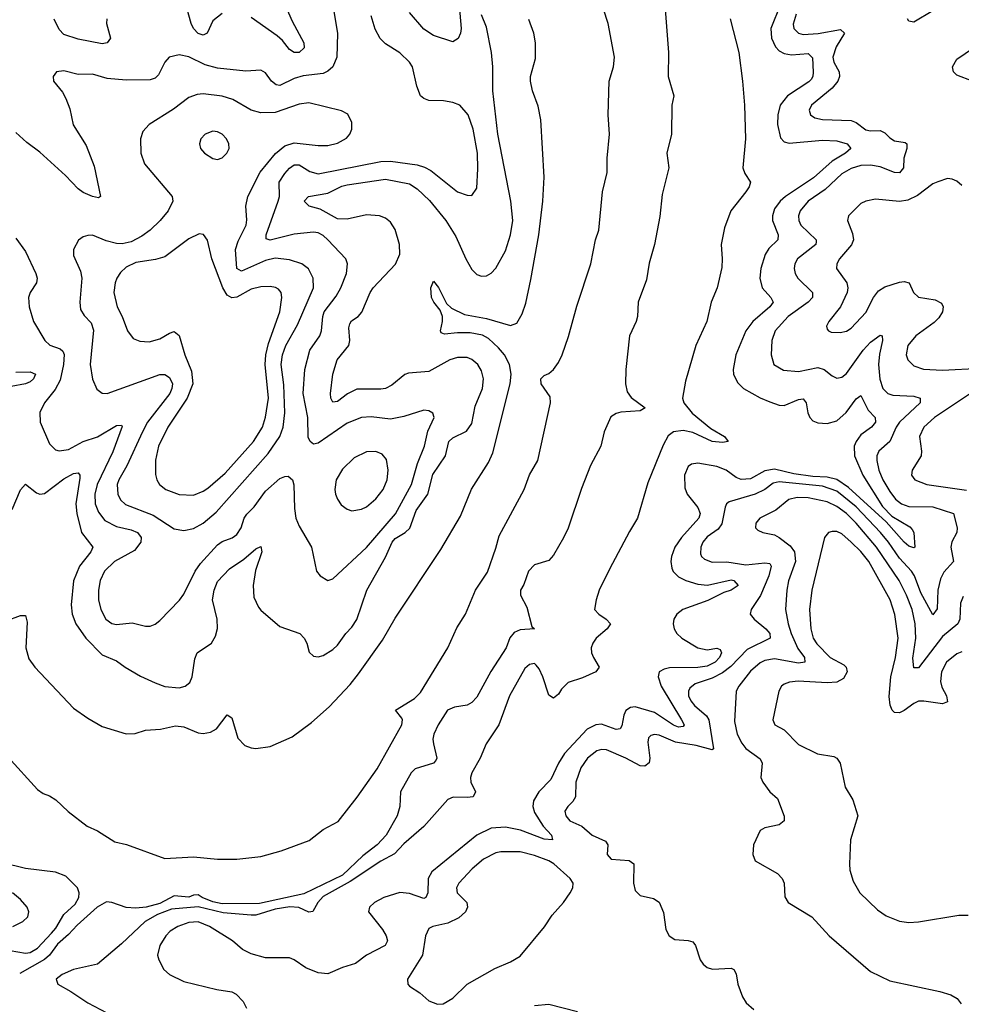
# Model space of a CAD drawing. Header units: inches. Extents: x 1771504 to 1971212, y 471788 to 643615.
# Tile 456 of 587: x 1854866 to 1858788, y 624525 to 628626. Entities that reach past the tile are written whole.
import ezdxf

# ---------------------------------------------------------------- set-up
doc = ezdxf.new("R2010")
doc.units = ezdxf.units.IN
doc.header["$MEASUREMENT"] = 0
doc.layers.add('B8652', color=7, linetype='Continuous')

msp = doc.modelspace()

# ---------------------------------------------------------------- linework, layer by layer
at = {"layer": 'B8652', "color": 5}
for points, elevation in [([(1856683.8, 628830), (1856704.7, 628590), (1856702.2, 628570), (1856692.2, 628547.8), (1856670, 628534.7), (1856590, 628560.4), (1856550, 628586.9), (1856490, 628656.3)], 320), ([(1854816.9, 625556.9), (1854940.7, 625420.7), (1854963.8, 625403.8), (1854990, 625393.8), (1855016.7, 625376.7), (1855068.4, 625328.4), (1855146.9, 625266.9), (1855190, 625248.4), (1855262.2, 625202.2), (1855311.6, 625191.6), (1855470, 625133.3), (1855590, 625139.5), (1855689.5, 625130.5), (1855770, 625130.5), (1855870, 625141.5), (1855955.7, 625164.3), (1856072, 625208), (1856130, 625252.9), (1856192.5, 625287.5), (1856271.7, 625388.3), (1856354.4, 625505.6), (1856458.1, 625690), (1856460.8, 625710), (1856457.5, 625717.5), (1856431.3, 625750), (1856510, 625799.3), (1856535.4, 625824.6), (1856648.8, 626010), (1856686.7, 626093.3), (1856722.4, 626150), (1856764.2, 626250), (1856814.8, 626325.2), (1856850, 626426), (1856863, 626477), (1856967.3, 626670), (1856989.9, 626730.1), (1857023.6, 626790), (1857077.4, 627030), (1857075.1, 627055.1), (1857037.8, 627110), (1857036.4, 627130), (1857050, 627144.6), (1857070, 627152.9), (1857090, 627169.2), (1857110, 627198.5), (1857126.2, 627230), (1857152.6, 627307.4), (1857186.9, 627433.1), (1857244.5, 627610), (1857264.6, 627710), (1857277.7, 627750), (1857294.2, 627910), (1857313.1, 627990), (1857313.2, 628050), (1857323.2, 628150), (1857316.6, 628230), (1857321.2, 628370), (1857339.5, 628430), (1857342.9, 628470), (1857317.2, 628610), (1857298.1, 628670)], 260), ([(1856173.7, 628670), (1856189.2, 628569.2), (1856187.7, 628470), (1856170.5, 628429.5), (1856150, 628412), (1856130, 628402.8), (1856046.7, 628393.3), (1856010, 628381.7), (1855950, 628353), (1855934.5, 628354.5), (1855914.4, 628370), (1855890, 628405.4), (1855870, 628416.4), (1855808.3, 628411.7), (1855690, 628425), (1855639.1, 628439.1), (1855570, 628471.8), (1855530, 628480.2), (1855488.5, 628470), (1855470.1, 628449.9), (1855443.8, 628396.2), (1855430, 628382.8), (1855410, 628376.2), (1855310, 628374.4), (1855230, 628382.2), (1855170, 628399.3), (1855110, 628398.3), (1855050, 628413.7), (1855018.8, 628410), (1855004.9, 628390), (1855007, 628370), (1855044.2, 628324.2), (1855058.5, 628298.5), (1855075.4, 628255.4), (1855088.6, 628188.6), (1855142.4, 628102.4), (1855176.8, 628016.8), (1855202.8, 627890), (1855194.9, 627885.1), (1855170, 627889.8), (1855130, 627907.1), (1855110, 627922.5), (1855057.4, 627977.4), (1854950, 628074.9), (1854895.3, 628115.3), (1854850, 628156.4)], 340), ([(1857554, 628670), (1857568.2, 628490), (1857567.8, 628390), (1857590.4, 628310), (1857582.6, 628270), (1857580.4, 628150), (1857561.7, 628070), (1857570.2, 628010), (1857541.8, 627898.2), (1857532.9, 627807.1), (1857509.7, 627690.3), (1857487.9, 627612.1), (1857476.5, 627543.5), (1857441.5, 627450), (1857439.4, 627390), (1857434.4, 627370), (1857406.7, 627310), (1857390.9, 627170), (1857389.6, 627109.6), (1857396.4, 627076.4), (1857413.5, 627053.5), (1857470.8, 627010), (1857450, 626997.6), (1857370, 626992.2), (1857350, 626986.4), (1857328, 626971.9), (1857300.8, 626910), (1857287.3, 626850), (1857244.3, 626770), (1857206.3, 626673.7), (1857150.8, 626509.2), (1857131.8, 626468.2), (1857090, 626396.8), (1857070, 626373.3), (1857010, 626356), (1856985.3, 626330), (1856965.7, 626274.3), (1856952.2, 626250), (1856951.8, 626230), (1856979, 626179), (1856999.1, 626099.1), (1857010.4, 626090), (1856950, 626085.4), (1856925.5, 626074.5), (1856908.1, 626051.9), (1856891.7, 626010), (1856828.3, 625911.7), (1856770, 625804.1), (1856750, 625782.8), (1856730, 625771.4), (1856676.5, 625763.5), (1856647.6, 625750), (1856609, 625690), (1856591.3, 625650), (1856587.2, 625630), (1856589.2, 625610), (1856604, 625550), (1856599, 625541), (1856590, 625529.8), (1856513.4, 625506.6), (1856496.9, 625490), (1856452.9, 625410), (1856449.2, 625349.2), (1856438.8, 625310), (1856391.9, 625230), (1856354.7, 625190), (1856295.6, 625144.4), (1856210, 625064), (1856050, 624985.3), (1855864.9, 624944.9), (1855710, 624943.5), (1855670, 624952.6), (1855626.2, 624970), (1855610, 624981.5), (1855590, 624980.5), (1855570, 624971.8), (1855510, 624977.1), (1855450, 624945.4), (1855393.4, 624930), (1855350, 624925.5), (1855310, 624929.3), (1855250, 624949.9), (1855228.3, 624951.7), (1855189.5, 624930.5), (1855105.2, 624854.8), (1855070, 624815.8), (1855024, 624776), (1854990.3, 624729.7), (1854970, 624711.5), (1854866.1, 624653.9)], 260), ([(1858034.3, 628690), (1857994.4, 628590), (1857997.4, 628550), (1858014, 628514), (1858030, 628497), (1858050, 628485.2), (1858080.8, 628480.8), (1858150, 628485.9), (1858168.3, 628468.3), (1858171.5, 628408.5), (1858170.1, 628390), (1858162.1, 628377.9), (1858152.6, 628367.4), (1858064.4, 628310), (1858034, 628270), (1858024.2, 628230), (1858022.1, 628190), (1858034.5, 628134.5), (1858050, 628118.3), (1858071.7, 628111.7), (1858210, 628125.1), (1858270, 628122.4), (1858312.9, 628110), (1858328.4, 628090), (1858305.4, 628070), (1858250, 628036.8), (1858172.4, 627967.6), (1858055.9, 627890), (1858033, 627870), (1858010, 627838.5), (1858001, 627810), (1858001.6, 627790), (1858025.3, 627730), (1858024.5, 627710), (1857986.4, 627673.6), (1857971.6, 627648.4), (1857953.3, 627590), (1857948.4, 627550), (1857958.8, 627510), (1857994.7, 627470), (1858004.3, 627450), (1857990.8, 627430), (1857919.6, 627370), (1857890.6, 627330), (1857849.5, 627230), (1857838.4, 627170), (1857839.4, 627150), (1857855.4, 627115.4), (1857881.5, 627090), (1857950, 627051.6), (1857990, 627034.6), (1858030, 627021.4), (1858050, 627019.4), (1858110, 627044.5), (1858130, 627047.2), (1858142.3, 627030), (1858148.8, 626988.8), (1858156.5, 626970), (1858170, 626955.9), (1858190, 626947.3), (1858230, 626944.1), (1858270, 626955.8), (1858307.8, 626990), (1858350, 627047.6), (1858370, 627060.8), (1858400.4, 627000.4), (1858429.3, 626970), (1858430.1, 626950), (1858414.4, 626930), (1858370, 626897.3), (1858350.5, 626870), (1858342.1, 626850), (1858342.8, 626810), (1858378.6, 626730), (1858459.2, 626599.2), (1858498.3, 626558.3), (1858573.8, 626513.8), (1858583.6, 626503.6), (1858590.1, 626490), (1858594, 626430), (1858590, 626427.2), (1858570, 626433.6), (1858550, 626449.9), (1858475.4, 626535.4), (1858318, 626678), (1858270, 626711.1), (1858230, 626721.4), (1858170, 626724), (1858090, 626735.6), (1858010, 626753.8), (1857970, 626747.4), (1857910, 626713.6), (1857871, 626711), (1857850, 626719.7), (1857808.4, 626750), (1857770, 626765.5), (1857690, 626778.9), (1857664.8, 626775.2), (1857650, 626764.8), (1857635.7, 626730), (1857636.4, 626676.4), (1857646.6, 626650), (1857690, 626595.4), (1857700.1, 626570), (1857695, 626550), (1857622.5, 626470), (1857595, 626430), (1857580.6, 626390), (1857578.1, 626370), (1857582.3, 626342.3), (1857588.3, 626328.3), (1857610, 626305.5), (1857640.8, 626290), (1857690, 626275.3), (1857731.2, 626271.2), (1857830, 626292.9), (1857840.3, 626290), (1857859.1, 626270), (1857829, 626250), (1857799.4, 626240.6), (1857732.1, 626207.9), (1857628.2, 626170), (1857603.3, 626150), (1857590.7, 626130), (1857587.9, 626110), (1857592.3, 626090), (1857603.6, 626070), (1857624, 626050), (1857690, 626010.5), (1857730, 626002.2), (1857770, 626008.6), (1857783.7, 626003.7), (1857788.6, 625990), (1857780.8, 625970), (1857763.3, 625950), (1857730, 625934.4), (1857690, 625927.8), (1857573.2, 625926.8), (1857550, 625921.1), (1857530.1, 625909.9), (1857525.1, 625890), (1857537.4, 625850), (1857623.3, 625710), (1857633.7, 625690), (1857630, 625683.1), (1857610, 625680.2), (1857590, 625688.4), (1857510, 625740.7), (1857430, 625765), (1857410, 625762.1), (1857390.6, 625749.4), (1857382.1, 625730), (1857374.7, 625685.3), (1857367.4, 625672.6), (1857350, 625669.9), (1857290, 625691.9), (1857266, 625690), (1857230, 625671.5), (1857135.2, 625570), (1857110.1, 625530), (1857078.4, 625461.6), (1857029, 625411), (1857006.6, 625373.4), (1857003.8, 625350), (1857010, 625324.3), (1857046.8, 625266.8), (1857081, 625230), (1857084.7, 625210), (1857050, 625213.9), (1856951.4, 625251.4), (1856890, 625263.9), (1856830, 625259), (1856769.8, 625230.2), (1856582.8, 625077.2), (1856568, 625050), (1856565.7, 624990), (1856557.8, 624970), (1856550, 624966.6), (1856490, 624986.7), (1856450, 624991.3), (1856382.6, 624970), (1856344.6, 624950), (1856323.1, 624930), (1856319.5, 624910), (1856376.7, 624836.7), (1856392.5, 624810), (1856398.4, 624790), (1856387.9, 624770), (1856310, 624730.6), (1856264.3, 624695.7), (1856210, 624678.5), (1856150, 624652.2), (1856110, 624656.2), (1856058, 624678), (1856010, 624710.9), (1855990, 624719.3), (1855890, 624719.4), (1855830, 624735.4), (1855794.4, 624754.4), (1855752.4, 624790), (1855657.4, 624850), (1855610, 624869), (1855570, 624865.6), (1855524.2, 624850), (1855493.6, 624830), (1855474.6, 624810), (1855449.6, 624770), (1855440.6, 624730), (1855445.2, 624710), (1855466.7, 624670), (1855490, 624649), (1855550, 624620.2), (1855686.6, 624586.6), (1855750, 624577.4), (1855768.2, 624568.2), (1855797.4, 624537.4), (1855811.3, 624510)], 320), ([(1855710, 628652.5), (1855670, 628621.5), (1855646.7, 628570), (1855630, 628561.6), (1855610, 628569.2), (1855590.7, 628590), (1855580.8, 628610), (1855564.2, 628670)], 320), ([(1855970.2, 628690), (1856000.8, 628620.8), (1856049.3, 628530), (1856051.4, 628508.6), (1856030, 628489.9), (1856010, 628489.3), (1855990, 628501.8), (1855960.2, 628540.2), (1855938.6, 628558.6), (1855830, 628635.7)], 320), ([(1858670, 628663.7), (1858590, 628616.4), (1858570, 628619.7), (1858563.8, 628630)], 340), ([(1854810, 626123.1), (1854870, 626144.6), (1854890, 626145.5), (1854897.2, 626117.2), (1854891.4, 626010), (1854904.2, 625964.2), (1854929.4, 625930), (1855090, 625758.6), (1855150, 625717.8), (1855210, 625682.8), (1855310, 625651.8), (1855347.2, 625652.8), (1855390, 625666.8), (1855452.1, 625672.1), (1855514.6, 625685.4), (1855550, 625680.8), (1855610, 625656), (1855630, 625654), (1855660.9, 625659.1), (1855686.5, 625673.5), (1855730, 625731.6), (1855750, 625718), (1855774.6, 625634.6), (1855803.9, 625603.9), (1855830, 625593.2), (1855850, 625590.6), (1855910, 625599), (1856000.4, 625639.6), (1856081.1, 625698.9), (1856155, 625765), (1856242.6, 625857.4), (1856278, 625902), (1856377.2, 626042.8), (1856430, 626133.2), (1856620.9, 626419.1), (1856701.6, 626558.4), (1856748.5, 626671.5), (1856818.3, 626781.7), (1856837.1, 626822.9), (1856909.7, 627110), (1856912.7, 627150), (1856905.7, 627190), (1856885.4, 627230), (1856859.9, 627259.9), (1856818.1, 627298.1), (1856793.2, 627313.2), (1856742.1, 627322.1), (1856690, 627322.8), (1856636, 627316), (1856622.1, 627322.1), (1856618.8, 627330), (1856627.3, 627370), (1856626.7, 627390), (1856617.2, 627417.2), (1856590.5, 627450), (1856581.1, 627470), (1856579.1, 627510), (1856590, 627537.4), (1856610, 627511), (1856644.2, 627444.2), (1856664.8, 627424.8), (1856718.5, 627398.5), (1856810, 627382.1), (1856910, 627352.8), (1856937.1, 627362.9), (1856959.2, 627400.8), (1856973.9, 627446.1), (1856995.6, 627544.4), (1857028.2, 627730), (1857044.8, 627870), (1857050.3, 627970), (1857037.2, 628210), (1857025.9, 628265.9), (1857002, 628330), (1856994.1, 628370), (1856993.3, 628390), (1857015.1, 628464.9), (1857014.1, 628530), (1857007.6, 628570), (1856987.2, 628627.2)], 280), ([(1854834.3, 626585.7), (1854870, 626668.7), (1854890, 626691.8), (1854935.9, 626655.9), (1854950, 626650.2), (1854970, 626652.6), (1855050, 626714.8), (1855090, 626735.9), (1855110, 626739), (1855117.2, 626730), (1855117.1, 626717.1), (1855099.5, 626610), (1855103.7, 626570), (1855123.6, 626490), (1855170.2, 626430), (1855162.3, 626410), (1855114.8, 626350), (1855090.9, 626289.1), (1855080.1, 626190), (1855085, 626150), (1855099.8, 626110), (1855141.7, 626050), (1855210, 625981.5), (1855270, 625956.3), (1855305.4, 625930), (1855370, 625892.6), (1855430, 625864.8), (1855470, 625849.6), (1855530, 625843.8), (1855555.8, 625850), (1855574.6, 625865.4), (1855584.1, 625890), (1855595.2, 625964.8), (1855605.8, 625990), (1855665.1, 626030), (1855681.8, 626058.2), (1855689.4, 626090.6), (1855689, 626130), (1855669.9, 626210), (1855675.8, 626250), (1855690, 626286.2), (1855740.1, 626339.9), (1855800.3, 626379.7), (1855850, 626422), (1855870, 626431.7), (1855875.2, 626410), (1855847.9, 626332.1), (1855838.9, 626270), (1855841.9, 626221.9), (1855860.2, 626180.2), (1855870, 626167.1), (1855950, 626099.1), (1856033.1, 626070), (1856050.8, 626050.8), (1856061.5, 626030), (1856071.9, 625991.9), (1856090, 625975.5), (1856110, 625972.4), (1856130, 625978.7), (1856170, 626003.1), (1856190, 626021.7), (1856224.8, 626070), (1856250, 626096.5), (1856270, 626128.8), (1856311.7, 626250), (1856390, 626387.7), (1856417.1, 626450), (1856430, 626465.1), (1856471.7, 626490), (1856491.1, 626508.9), (1856517.7, 626582.3), (1856565.9, 626650), (1856587.4, 626732.6), (1856639.7, 626810), (1856653.6, 626870), (1856670, 626885.4), (1856727.2, 626912.8), (1856750, 626944.7), (1856763.8, 627016.3), (1856793.6, 627090), (1856797.6, 627130), (1856790, 627163.5), (1856774.2, 627190), (1856750, 627211.4), (1856730, 627218.9), (1856690, 627219.5), (1856657.3, 627210), (1856570, 627161.8), (1856485.3, 627154.7), (1856470, 627148.7), (1856415.6, 627104.4), (1856390, 627091), (1856370, 627087.2), (1856270, 627087), (1856231.5, 627068.5), (1856190, 627035.8), (1856170, 627033), (1856161.5, 627050), (1856160.2, 627070), (1856171, 627150), (1856188.5, 627210), (1856236.5, 627270), (1856241.2, 627290), (1856237, 627343), (1856240.8, 627359.2), (1856248.4, 627371.6), (1856275.4, 627390), (1856291.2, 627408.8), (1856325.5, 627490), (1856338.4, 627510), (1856431.5, 627608.5), (1856448.8, 627650), (1856448, 627690), (1856430, 627753), (1856410, 627783.4), (1856390, 627800.2), (1856364.5, 627810), (1856310, 627814), (1856230, 627796), (1856190, 627796.4), (1856117.5, 627837.5), (1856071.6, 627850), (1856051.1, 627870), (1856069.4, 627890.6), (1856150, 627903.7), (1856207.4, 627932.6), (1856230, 627938.8), (1856390, 627962.1), (1856490, 627943.1), (1856521.5, 627921.5), (1856573.3, 627873.3), (1856641.2, 627790), (1856683.3, 627723.3), (1856723.7, 627630), (1856750, 627586.7), (1856770, 627565.8), (1856790, 627558.6), (1856810, 627560.2), (1856830, 627570.2), (1856850, 627591.6), (1856890, 627663.6), (1856910, 627730.3), (1856919.9, 627790), (1856911.9, 627870), (1856857.3, 628150), (1856836.7, 628330), (1856836.7, 628430), (1856830.8, 628490), (1856810, 628595.6), (1856790, 628646.6)], 320), ([(1854850, 627716), (1854890, 627660.7), (1854933.9, 627570), (1854938.7, 627550), (1854935.9, 627530), (1854910.2, 627490), (1854903.2, 627470), (1854906.3, 627430), (1854923.5, 627370), (1854971, 627290), (1854991.5, 627271.5), (1855035.3, 627255.3), (1855045.8, 627245.8), (1855051.3, 627231.3), (1855049.3, 627190), (1855035.4, 627124.6), (1855013.3, 627086.7), (1854969.6, 627030), (1854950.1, 626990), (1854950.9, 626950), (1854990, 626860.4), (1855015.5, 626835.5), (1855031.2, 626831.2), (1855070, 626836.1), (1855130.3, 626869.7), (1855190.8, 626889.2), (1855270, 626935.9), (1855290, 626937.1), (1855292.4, 626932.4), (1855253.7, 626826.3), (1855188.3, 626690), (1855178.9, 626650), (1855180.1, 626610), (1855195, 626575), (1855221.2, 626541.2), (1855270, 626515.1), (1855330, 626502), (1855356.2, 626490), (1855371.9, 626470), (1855370.1, 626450), (1855343.8, 626416.2), (1855261.6, 626370), (1855219.4, 626330), (1855201.3, 626290), (1855194.5, 626250), (1855194.3, 626210), (1855203.7, 626170), (1855225.6, 626130), (1855250, 626111.1), (1855270, 626106.8), (1855334.5, 626114.5), (1855390, 626100.3), (1855410, 626100.3), (1855430, 626108.2), (1855450, 626124.4), (1855531.3, 626208.7), (1855550, 626233.7), (1855597.6, 626330), (1855618.9, 626361.1), (1855690, 626439.2), (1855710, 626452.9), (1855751.2, 626468.8), (1855770, 626482.7), (1855788.6, 626510), (1855801.7, 626550), (1855812.6, 626567.4), (1855842.2, 626597.8), (1855890, 626662.7), (1855950, 626715.2), (1855970, 626724.2), (1855984.8, 626724.8), (1856003.1, 626710), (1856008.5, 626688.5), (1856010.1, 626590.1), (1856016.8, 626550), (1856030, 626517.6), (1856081.3, 626430), (1856102.4, 626330), (1856117.3, 626310), (1856150, 626290.6), (1856170, 626297.1), (1856310, 626427.7), (1856431.4, 626568.6), (1856497.8, 626690), (1856522.4, 626777.6), (1856551.9, 626850), (1856566.7, 626913.3), (1856592.8, 626970), (1856587.6, 626987.6), (1856570, 626997.6), (1856550, 626999.7), (1856466.1, 626973.9), (1856410, 626962.9), (1856330, 626971.8), (1856290, 626969.9), (1856230, 626945.4), (1856110, 626862.6), (1856090, 626858.2), (1856076, 626870), (1856068.2, 626888.2), (1856066, 626970), (1856047.1, 627070), (1856054.2, 627170), (1856074.5, 627250), (1856116.3, 627310), (1856123.8, 627330), (1856128.2, 627390), (1856134.6, 627410), (1856184.6, 627475.4), (1856204.1, 627510), (1856227.5, 627570), (1856232.2, 627610), (1856224, 627630), (1856150, 627709.8), (1856130, 627728.3), (1856110, 627738.1), (1856090, 627740.9), (1856010, 627732.5), (1855910, 627707.6), (1855893.3, 627713.3), (1855893.2, 627730), (1855943.4, 627870), (1855947.8, 627890), (1855947.2, 627950), (1855970, 627985.4), (1855990, 628008.3), (1856010, 628022.1), (1856030, 628021.6), (1856074.7, 627994.7), (1856110, 627984.9), (1856370, 628036), (1856410, 628036.8), (1856522.1, 628022.1), (1856552.6, 628012.6), (1856578.4, 627998.4), (1856690, 627908.9), (1856730, 627895.5), (1856750, 627894.8), (1856770, 627924.7), (1856775, 628005), (1856772.9, 628070), (1856755.6, 628170), (1856733.8, 628230), (1856699.6, 628270), (1856670, 628281.5), (1856631.7, 628288.3), (1856569.8, 628289.8), (1856550, 628297.6), (1856536.2, 628310), (1856519.7, 628350), (1856502.9, 628430), (1856489.6, 628450), (1856450, 628488), (1856390, 628526), (1856367.9, 628548), (1856347.1, 628587.1), (1856330, 628642.7)], 340), ([(1855229, 628630), (1855227.1, 628610), (1855244.4, 628550), (1855230.3, 628530), (1855210, 628526.6), (1855110, 628545.3), (1855050, 628564.7), (1855030, 628585.6), (1855009.1, 628629.1)], 320), ([(1857825.8, 628630), (1857861.5, 628490), (1857876.3, 628370), (1857885.4, 628270), (1857889.1, 628130), (1857878.6, 628010), (1857886.5, 627986.5), (1857910.2, 627950), (1857904.8, 627930), (1857891.2, 627910), (1857828.7, 627830), (1857801.1, 627758.9), (1857787.8, 627690), (1857792.5, 627630), (1857790, 627594), (1857770.8, 627510), (1857745.8, 627450), (1857727.8, 627370), (1857682.7, 627270), (1857639.4, 627120.6), (1857627.5, 627050), (1857632.6, 627030), (1857667.6, 626987.6), (1857744.4, 626924.4), (1857802.4, 626890), (1857816.4, 626870), (1857793.9, 626866.1), (1857750, 626869.9), (1857670, 626907.3), (1857630, 626915.7), (1857590, 626909.9), (1857566.8, 626893.2), (1857545.8, 626854.2), (1857482.1, 626697.9), (1857439.8, 626550), (1857405.4, 626494.5), (1857322.8, 626337.2), (1857280.4, 626250), (1857266.8, 626210), (1857260.2, 626170), (1857279, 626150), (1857309.1, 626130), (1857326.5, 626110), (1857312.8, 626090), (1857267.8, 626050), (1857253.8, 626030), (1857247, 626010), (1857248, 625990), (1857255.9, 625970), (1857280.2, 625930), (1857266.3, 625910), (1857210, 625884.9), (1857150, 625865.3), (1857122.3, 625837.7), (1857110, 625817), (1857090, 625800.9), (1857070, 625813.2), (1857044.8, 625890), (1857030, 625922.9), (1857018, 625938), (1857010, 625945.1), (1856990, 625940.4), (1856970, 625923.5), (1856906, 625810), (1856862, 625690), (1856809.6, 625610.4), (1856783.5, 625550), (1856749.3, 625490), (1856743.5, 625470), (1856745.4, 625450), (1856764, 625410), (1856754.4, 625390), (1856730, 625386.3), (1856671.7, 625388.3), (1856650, 625379.1), (1856550, 625265.4), (1856465.9, 625194.1), (1856427.6, 625152.4), (1856370, 625121.5), (1856242.8, 625037.2), (1856130, 624974.9), (1856107.9, 624950), (1856087.5, 624912.5), (1856070, 624908.9), (1856029.2, 624929.2), (1855991.9, 624931.9), (1855930, 624922.2), (1855850, 624897.1), (1855830, 624896.9), (1855714, 624906), (1855610, 624931.8), (1855498, 624922), (1855440.4, 624899.6), (1855389.2, 624870), (1855290, 624777.3), (1855190, 624693.1), (1855090.5, 624670), (1855043, 624650), (1855017.6, 624630), (1855024.6, 624610), (1855079.4, 624579.4), (1855150, 624530.9), (1855229.2, 624490)], 280), ([(1858099.9, 628650), (1858087.6, 628607.6), (1858090.2, 628590), (1858099.6, 628579.6), (1858110.1, 628570.1), (1858130, 628565.1), (1858191.2, 628568.8), (1858285.4, 628585.4), (1858301, 628570), (1858266.9, 628513.1), (1858253.4, 628470), (1858257, 628450), (1858279.3, 628410), (1858280.1, 628390), (1858273.1, 628370), (1858250, 628340.8), (1858163.9, 628270), (1858154, 628250), (1858159.5, 628230), (1858178.2, 628218.2), (1858210.1, 628210.1), (1858330, 628206.6), (1858350, 628197.7), (1858390, 628167.8), (1858410, 628163.4), (1858450, 628165.1), (1858470, 628155.3), (1858490, 628134.8), (1858510, 628122.5), (1858554.6, 628114.6), (1858561.1, 628110), (1858560.9, 628090), (1858548.5, 628050), (1858547.8, 628010), (1858530, 627988), (1858510, 627990.5), (1858450, 628014.1), (1858410, 628020.7), (1858370, 628018.6), (1858330, 628007.1), (1858290, 627983.9), (1858220.4, 627919.6), (1858150.2, 627870), (1858116.6, 627830), (1858110.1, 627810), (1858110.9, 627790), (1858119, 627770), (1858183.8, 627710), (1858183.2, 627703.2), (1858181.8, 627690), (1858105.4, 627630), (1858095, 627610), (1858091.8, 627590), (1858095.6, 627570), (1858107.1, 627550), (1858167.7, 627490), (1858168.6, 627470), (1858150.2, 627450), (1858066.9, 627390), (1858012.3, 627330), (1857998.6, 627290), (1857995.5, 627230), (1858007.6, 627190), (1858046.9, 627166.9), (1858110, 627161.7), (1858190, 627177.5), (1858217.3, 627170), (1858250, 627142.8), (1858270, 627133.6), (1858290, 627137.6), (1858310, 627153), (1858379.3, 627250), (1858410, 627283.5), (1858450, 627312.9), (1858458.8, 627310), (1858460.2, 627290), (1858447.3, 627232.7), (1858443.3, 627190), (1858448.9, 627128.9), (1858461.9, 627090), (1858482, 627070), (1858502.5, 627062.5), (1858590, 627058.6), (1858617.4, 627050), (1858616.3, 627030), (1858531.1, 626950), (1858516.1, 626930), (1858489.7, 626870.3), (1858444.2, 626830), (1858436.8, 626810), (1858435.9, 626790), (1858444.9, 626750), (1858461.7, 626710), (1858490, 626661.1), (1858513.9, 626630), (1858539, 626610), (1858570, 626599.5), (1858670, 626597.4), (1858754.9, 626570), (1858771, 626510), (1858769.3, 626490), (1858748.8, 626451.2), (1858744, 626430), (1858755.3, 626370), (1858714.8, 626325.2), (1858702, 626298), (1858690.1, 626249.9), (1858687.7, 626172.3), (1858670, 626147.1), (1858619.1, 626239.1), (1858592.6, 626310), (1858580.1, 626330), (1858530, 626383.4), (1858484.4, 626450), (1858450.9, 626490), (1858350, 626597), (1858270, 626662.7), (1858210, 626683.1), (1858030, 626702.3), (1858004.3, 626695.7), (1857969.8, 626670.2), (1857930, 626650.3), (1857821.1, 626618.9), (1857810.1, 626609.9), (1857803.9, 626596.1), (1857790, 626527), (1857774.9, 626505.1), (1857730, 626472.4), (1857711.6, 626450), (1857702.8, 626430), (1857702.2, 626402.2), (1857706.5, 626390), (1857719.1, 626379.1), (1857750, 626366.7), (1857811.7, 626368.3), (1857890, 626356.1), (1857970, 626363.8), (1857990, 626361.3), (1857996.6, 626350), (1857987, 626310), (1857951.5, 626228.5), (1857912.4, 626170), (1857908.5, 626150), (1857924.9, 626130), (1857974.1, 626090), (1857990.1, 626070), (1857992.1, 626050), (1857896.7, 626003.3), (1857827.7, 625932.3), (1857793.6, 625906.4), (1857750, 625883.8), (1857679.9, 625860.1), (1857658, 625842), (1857651.8, 625830), (1857652.4, 625810), (1857661.5, 625790), (1857676.1, 625770), (1857726.8, 625726.8), (1857736.1, 625710), (1857755.3, 625590), (1857750, 625585.8), (1857683.1, 625603.1), (1857597.8, 625617.8), (1857530, 625646.4), (1857510, 625648.9), (1857495, 625645), (1857485.3, 625634.7), (1857482.5, 625617.4), (1857490.9, 625550), (1857488.5, 625531.5), (1857470, 625516.8), (1857450, 625518.5), (1857390.9, 625550.9), (1857310, 625585.5), (1857290, 625586.5), (1857270, 625580.9), (1857231, 625550), (1857203.3, 625510), (1857182.5, 625450), (1857180.6, 625390), (1857170.1, 625369.9), (1857149, 625350), (1857137.3, 625330), (1857140.7, 625310), (1857158, 625290), (1857207.9, 625267.9), (1857250, 625229.4), (1857305.6, 625205.6), (1857315.6, 625190), (1857312.4, 625150), (1857330, 625130.4), (1857404.6, 625124.6), (1857423.8, 625110), (1857423.1, 625030), (1857430, 624998.8), (1857450, 624979.3), (1857506.2, 624966.2), (1857530, 624951), (1857547.7, 624907.7), (1857557.2, 624837.2), (1857570.6, 624810), (1857595.1, 624795.1), (1857650, 624791.7), (1857670, 624785.5), (1857680.3, 624770), (1857700.3, 624710), (1857712.5, 624692.5), (1857730, 624678.4), (1857752.1, 624672.1), (1857830, 624676.3), (1857841, 624670), (1857850, 624652), (1857857.1, 624610), (1857876.1, 624556.1), (1857892.1, 624532.1), (1857923.4, 624503.4)], 340), ([(1858834.5, 628370), (1858770, 628396), (1858755.4, 628410), (1858751.3, 628430), (1858770, 628462.2), (1858869.7, 628530)], 340), ([(1858790, 627936.2), (1858770, 627954), (1858750, 627962.9), (1858730, 627965.1), (1858690, 627951.1), (1858670, 627942.2), (1858606.1, 627893.9), (1858565.3, 627874.7), (1858530, 627869.8), (1858430, 627879.1), (1858390, 627871.1), (1858370, 627861.3), (1858317.6, 627810), (1858313.4, 627790), (1858335.3, 627735.3), (1858338.6, 627710), (1858331.2, 627688.8), (1858280.8, 627630), (1858270.3, 627610), (1858267.9, 627590), (1858311.1, 627530), (1858315.4, 627510), (1858312.2, 627490), (1858284.2, 627430), (1858236.5, 627370), (1858226.4, 627350), (1858230, 627338), (1858234.8, 627330), (1858245.4, 627325.4), (1858283.2, 627323.2), (1858310, 627329.2), (1858330, 627341.3), (1858390, 627407.2), (1858421.7, 627470), (1858443.5, 627496.5), (1858470, 627514.1), (1858530, 627532.7), (1858550, 627535.9), (1858570.7, 627530.7), (1858589.6, 627489.6), (1858610, 627471.2), (1858679.8, 627459.8), (1858705.5, 627445.5), (1858712.6, 627430), (1858709.5, 627410), (1858694.8, 627385.2), (1858675.2, 627364.8), (1858599, 627310), (1858565.3, 627270), (1858558.4, 627230), (1858566, 627210), (1858590, 627185.2), (1858630, 627171), (1858710, 627167.2), (1858870, 627175.6)], 360), ([(1854850, 627157.9), (1854910, 627160.2), (1854931.5, 627150), (1854923.6, 627130), (1854910, 627118), (1854890.7, 627109.3), (1854830, 627098.1)], 320), ([(1858827, 627070), (1858677.1, 626970), (1858632.5, 626930), (1858613.8, 626890), (1858622.5, 626830), (1858620.6, 626810), (1858582.8, 626750), (1858581.3, 626730), (1858594.9, 626710), (1858644, 626690), (1858810, 626666.4)], 360), ([(1858795.7, 626224.3), (1858784.3, 626195.7), (1858782.2, 626130), (1858774, 626110), (1858710, 626057.3), (1858610, 625927.4), (1858590, 625926.3), (1858586.5, 625966.5), (1858598.8, 626050), (1858596.1, 626110), (1858583, 626170), (1858559.1, 626230), (1858528.8, 626290), (1858434.7, 626430), (1858350, 626529.9), (1858310, 626569.5), (1858270, 626599.4), (1858230, 626618.4), (1858150, 626634.7), (1858104.3, 626635.7), (1858070, 626627.4), (1858015.7, 626584.3), (1857948.9, 626550), (1857931.8, 626530), (1857930.4, 626510), (1857940.2, 626500.2), (1857961, 626490), (1858010, 626481), (1858030, 626470.2), (1858075.7, 626435.7), (1858093.9, 626410), (1858098.1, 626370), (1858068.8, 626288.8), (1858060.9, 626250), (1858055.5, 626170), (1858066.8, 626110), (1858079.7, 626070), (1858107.3, 626007.3), (1858135.5, 625970), (1858136.5, 625950), (1858110, 625947), (1858010, 625964), (1857970, 625957.6), (1857950, 625947.7), (1857910, 625912.9), (1857861.4, 625850), (1857851, 625830), (1857844, 625704), (1857854.8, 625650), (1857873.3, 625613.3), (1857890.6, 625590.6), (1857950, 625547.2), (1857959, 625530), (1857953.7, 625470), (1857961.1, 625450), (1857990, 625410.3), (1858022.7, 625382.7), (1858050.3, 625309.7), (1858050.2, 625289.8), (1858030, 625272.4), (1857970, 625260.5), (1857950.7, 625250), (1857922, 625190), (1857919.1, 625150), (1857930, 625122.8), (1858022.8, 625070), (1858042, 625050), (1858050.4, 625030), (1858052.7, 624972.7), (1858067.3, 624950), (1858165.5, 624890), (1858237, 624810), (1858410, 624662.4), (1858490, 624623.7), (1858698.3, 624578.3), (1858744.4, 624564.4), (1858770.8, 624550), (1858788.1, 624528.1)], 360), ([(1858790, 625993.3), (1858770, 625984.8), (1858726.8, 625950), (1858705.5, 625910), (1858701.4, 625870), (1858706.4, 625846.4), (1858726.2, 625810), (1858730, 625785.1), (1858710, 625777.2), (1858631.4, 625788.6), (1858610, 625787.5), (1858590, 625779), (1858550, 625748.6), (1858530, 625739.2), (1858510, 625740.3), (1858499.8, 625750), (1858491.5, 625771.5), (1858487.1, 625807.2), (1858494.2, 625890), (1858514.5, 625970), (1858524.8, 626050), (1858510.9, 626149.1), (1858491.2, 626210), (1858402.8, 626370), (1858370, 626410.9), (1858330, 626449.9), (1858290, 626484.7), (1858270, 626494.3), (1858250, 626495.3), (1858235.5, 626490), (1858218.6, 626470), (1858165.7, 626250), (1858155.9, 626170), (1858161.2, 626090), (1858171.6, 626050), (1858186.5, 626026.5), (1858242.4, 625970), (1858299, 625939), (1858308.6, 625930), (1858312.7, 625910), (1858297.8, 625882.2), (1858270, 625867.6), (1858230, 625864.3), (1858108.7, 625871.3), (1858072.2, 625867.8), (1858050, 625859.2), (1858038.9, 625850), (1858028.1, 625830), (1858002.4, 625710), (1858010.7, 625690), (1858050, 625668.8), (1858110, 625607.4), (1858188.9, 625568.9), (1858257.3, 625557.3), (1858270.2, 625550.2), (1858283.1, 625530), (1858303.7, 625430), (1858336.8, 625376.8), (1858357.3, 625310), (1858326.5, 625210), (1858321.8, 625110), (1858324.1, 625084.1), (1858338.1, 625038.1), (1858365, 624990), (1858438.9, 624918.9), (1858474.6, 624894.6), (1858530, 624872), (1858570, 624866.2), (1858610, 624869.2), (1858777.2, 624897.2), (1858817.2, 624897.2)], 380), ([(1854826, 624750), (1854890, 624738), (1854910, 624741.2), (1854940.1, 624759.9), (1854998.6, 624821.4), (1855016.8, 624843.2), (1855050, 624899.2), (1855097.4, 624942.6), (1855112.9, 624970), (1855114.2, 624990), (1855107.1, 625010), (1855059, 625059), (1855015.5, 625075.5), (1854890, 625090.7), (1854794.6, 625114.6)], 260), ([(1854837.6, 624850), (1854878.7, 624870), (1854899.7, 624890), (1854904.2, 624910), (1854896.9, 624930), (1854870, 624961.6), (1854836.2, 624990)], 280), ([(1857010, 624520.9), (1857070, 624526), (1857190, 624494.8)], 320)]:
    msp.add_lwpolyline(points, dxfattribs=dict(at, elevation=elevation))
for points, elevation in [([(1855630, 628317), (1855605.5, 628314.5), (1855570, 628302.8), (1855506.6, 628253.4), (1855405.3, 628190), (1855379.7, 628160.3), (1855369.2, 628130.8), (1855370.2, 628070), (1855386.3, 628026.3), (1855501.3, 627890), (1855504.2, 627870), (1855484.5, 627830), (1855451.1, 627790), (1855409.2, 627750), (1855375.2, 627724.8), (1855330, 627701.2), (1855292.9, 627692.9), (1855270, 627693.8), (1855225.8, 627705.8), (1855170, 627728.5), (1855150, 627728.2), (1855130, 627721.6), (1855111.7, 627708.3), (1855090.4, 627670), (1855090, 627644.7), (1855119.5, 627579.5), (1855125, 627550), (1855116.5, 627450), (1855119.4, 627419.4), (1855134.2, 627394.2), (1855163.3, 627363.4), (1855173.6, 627333.6), (1855159.8, 627190), (1855169.3, 627129.3), (1855187, 627087), (1855210, 627070.4), (1855230, 627068.9), (1855450, 627148.4), (1855470, 627149.2), (1855490, 627136.2), (1855502.4, 627110), (1855500.1, 627090), (1855491.1, 627070), (1855399.1, 626950), (1855377.4, 626910), (1855312.2, 626767.8), (1855279.3, 626710), (1855272.7, 626690), (1855274.7, 626650), (1855286.5, 626626.5), (1855306.9, 626606.9), (1855422.2, 626562.2), (1855510, 626506), (1855550, 626498.4), (1855590, 626507.8), (1855630, 626529.4), (1855684.7, 626575.3), (1855900.6, 626819.4), (1855949, 626890), (1855964, 626930), (1855970.8, 626989.2), (1855966.2, 627106.2), (1855955.4, 627190), (1855960.8, 627230), (1855975.3, 627270), (1856023.9, 627356.1), (1856090.5, 627510), (1856089.2, 627550), (1856068.7, 627588.7), (1856041, 627610), (1855990, 627626.5), (1855930, 627633.7), (1855890, 627623.1), (1855790, 627578.4), (1855770, 627589.8), (1855765.6, 627670), (1855776.4, 627703.6), (1855809.8, 627770), (1855812.8, 627792.8), (1855808.1, 627850), (1855815.7, 627890), (1855868.1, 627991.9), (1855931, 628069), (1855970, 628101.7), (1856010, 628113.4), (1856110, 628101.8), (1856150, 628102), (1856190, 628112.8), (1856226.7, 628133.3), (1856241.3, 628150), (1856249.7, 628170), (1856250, 628198), (1856233.4, 628233.4), (1856207.2, 628247.2), (1856070, 628280.3), (1856030, 628274.3), (1855930, 628239.9), (1855870, 628238), (1855830, 628249.9), (1855754.3, 628294.3), (1855710, 628308.1)], 360), ([(1855670, 628162.6), (1855639.3, 628150), (1855621.3, 628130), (1855615.3, 628110), (1855619.5, 628090), (1855635.5, 628070), (1855670, 628048.4), (1855690, 628044.4), (1855710, 628050.6), (1855729.4, 628070), (1855738.4, 628090), (1855737.6, 628110), (1855727.6, 628130), (1855709.4, 628150), (1855690, 628159.7)], 380), ([(1855613.9, 627733.9), (1855570, 627713.8), (1855470, 627638.8), (1855432.5, 627627.5), (1855350, 627614.7), (1855310, 627595.7), (1855286.3, 627573.7), (1855270.9, 627550), (1855263.5, 627530), (1855258.8, 627490), (1855271.7, 627430), (1855292.5, 627390), (1855315.2, 627330), (1855339.3, 627299.3), (1855367, 627287), (1855405, 627285), (1855450, 627297.8), (1855490, 627321.3), (1855510, 627327.5), (1855530.5, 627310.5), (1855553.6, 627230), (1855582, 627162), (1855586.8, 627110), (1855564.2, 627050), (1855482.6, 626930), (1855444.9, 626850), (1855432, 626792), (1855431.6, 626731.6), (1855436.9, 626710), (1855449.1, 626690), (1855474.6, 626670), (1855530, 626648.2), (1855590, 626646.5), (1855630, 626662.1), (1855650, 626675.7), (1855721.8, 626738.2), (1855840.6, 626870), (1855877.4, 626930), (1855889.4, 626970.6), (1855902.5, 627050), (1855888.8, 627190), (1855891.2, 627230), (1855902, 627278.1), (1855949.9, 627410), (1855958.4, 627470), (1855954.6, 627490), (1855943.7, 627503.7), (1855931.2, 627511.2), (1855910, 627515), (1855870, 627513.6), (1855830, 627504), (1855770, 627470.8), (1855750, 627468), (1855730, 627478.5), (1855711.7, 627510), (1855665.9, 627630), (1855647.9, 627708), (1855631.8, 627731.8)], 380), ([(1856350, 626827.8), (1856310, 626826), (1856259, 626801), (1856210, 626753.7), (1856183.8, 626710), (1856178.6, 626670), (1856182, 626650), (1856189.3, 626629.3), (1856205.5, 626605.5), (1856230, 626587.6), (1856250, 626581.5), (1856290, 626588.2), (1856310, 626597.5), (1856350, 626631.1), (1856379.5, 626670), (1856396.1, 626710), (1856401, 626750), (1856394.5, 626794.5), (1856376.5, 626816.5)], 360), ([(1856870, 625161.1), (1856850, 625156.8), (1856797.4, 625130), (1856751.3, 625090), (1856694.9, 625030), (1856685.8, 625010), (1856687.9, 624990), (1856729.1, 624950), (1856731.1, 624930), (1856722.3, 624910), (1856694.7, 624885.3), (1856650, 624863), (1856586.8, 624850), (1856570, 624840.7), (1856556, 624810), (1856543.5, 624730), (1856481.1, 624630), (1856482.4, 624610), (1856490, 624600.5), (1856532.8, 624572.8), (1856570, 624540.3), (1856606.4, 624526.4), (1856630, 624527.6), (1856670, 624551.7), (1856730, 624609.1), (1856844.9, 624675.1), (1856910, 624702), (1856950, 624726.4), (1857051.6, 624848.4), (1857083.6, 624896.4), (1857131.3, 624950), (1857159.6, 624990), (1857169.6, 625010), (1857171.5, 625030), (1857159.6, 625050), (1857090.8, 625110), (1857070, 625122.4), (1857010, 625145.2), (1856950, 625160.7)], 340)]:
    msp.add_lwpolyline(points, close=True, dxfattribs=dict(at, elevation=elevation))

doc.saveas('drawing.dxf')
